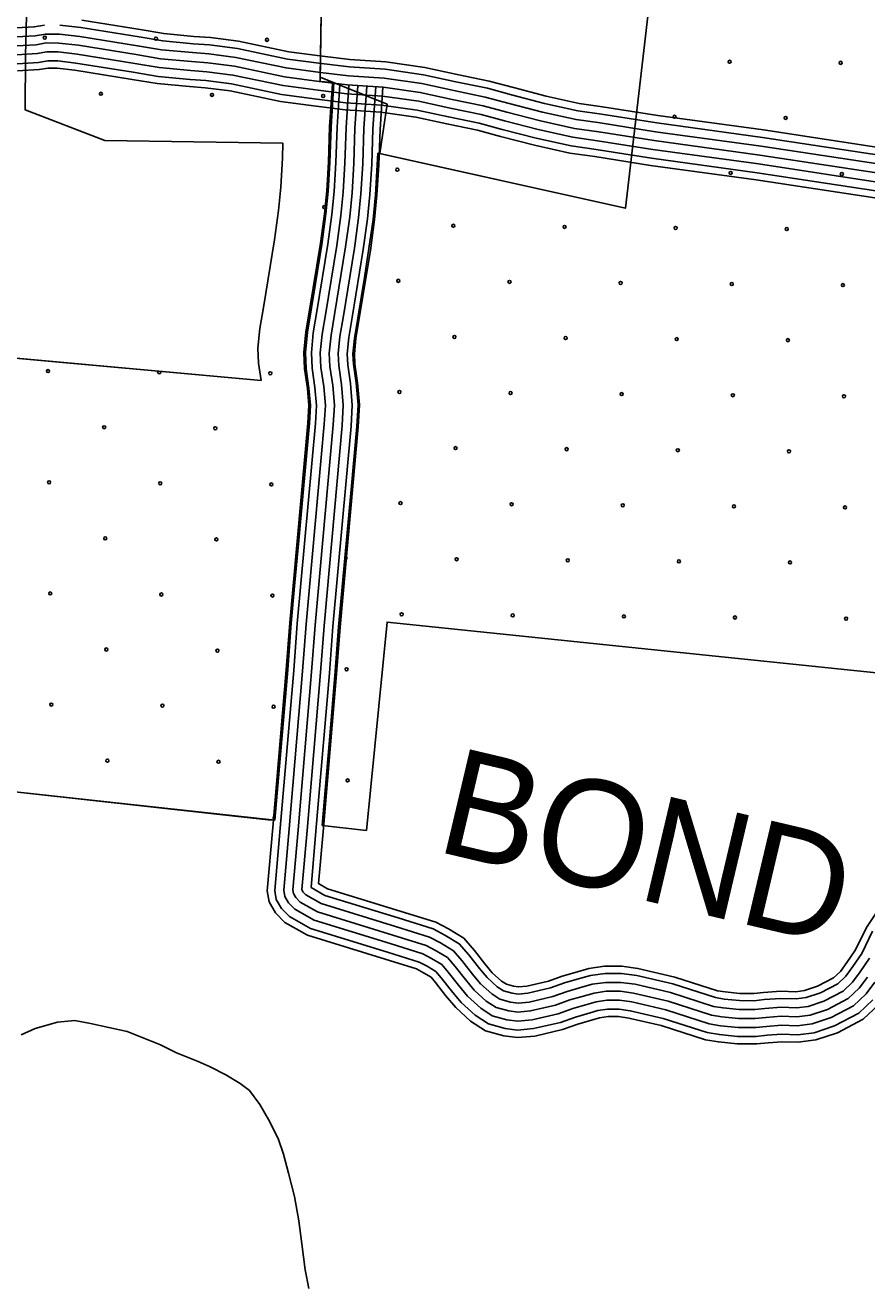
# Model space of a CAD drawing. Extents: x 1788175 to 1969470, y 584502 to 738744.
# Drawn here: x 1862951 to 1865863, y 612098 to 616463 of the extents above; entities that cross this region are included whole.
import ezdxf

# ---------------------------------------------------------------- set-up
doc = ezdxf.new("R2010")
doc.units = 0
for name, color, linetype in [('DESIGN - EROSION CONTROL - Devices', 7, 'Continuous'), ('DESIGN - ROW - Right-of-Way and Easement Labels', 7, 'Continuous'), ('DESIGN - SCRATCH - User 1', 7, 'Continuous'), ('DESIGN - TRANSPORTATION - Text', 7, 'Continuous'), ('SURVEY - DRAINAGE - Bridges', 7, 'Continuous'), ('SURVEY - TRANSPORTATION - Roads', 7, 'Continuous')]:
    doc.layers.add(name, color=color, linetype=linetype)

msp = doc.modelspace()

# ---------------------------------------------------------------- linework, layer by layer
at = {"layer": 'DESIGN - EROSION CONTROL - Devices'}
for centre in [(1863018.3, 616419.5), (1863402.9, 616415.8), (1863787.4, 616412), (1865387.9, 616336.1), (1865772.4, 616332.4), (1863212.5, 616225.4), (1863597, 616221.6), (1863981.6, 616217.9), (1865197.5, 616145.7), (1865582, 616142), (1864238, 615962.8), (1865391.6, 615951.6), (1865776.2, 615947.8), (1863985.3, 615833.3), (1864432.1, 615768.6), (1864816.7, 615764.9), (1865201.2, 615761.2), (1865585.8, 615757.4), (1864241.7, 615578.2), (1864626.3, 615574.5), (1865010.8, 615570.8), (1865395.4, 615567), (1865779.9, 615563.3), (1864435.8, 615384.1), (1864820.4, 615380.3), (1865205, 615376.6), (1865589.5, 615372.9), (1863029.5, 615265.8), (1863798.6, 615258.4), (1864245.4, 615193.7), (1864630, 615189.9), (1865014.5, 615186.2), (1865399.1, 615182.5), (1865783.6, 615178.7), (1863223.7, 615071.7), (1863608.2, 615068), (1864439.6, 614999.5), (1864824.1, 614995.8), (1865208.7, 614992.1), (1865593.2, 614988.3), (1863033.3, 614881.3), (1863417.8, 614877.6), (1863802.4, 614873.8), (1864249.2, 614809.1), (1864633.7, 614805.4), (1865018.3, 614801.7), (1865402.8, 614797.9), (1865787.4, 614794.2), (1863227.4, 614687.1), (1863612, 614683.4), (1864443.3, 614615), (1864827.9, 614611.2), (1865212.4, 614607.5), (1865597, 614603.8), (1863037, 614496.7), (1863421.6, 614493), (1863806.1, 614489.3), (1864252.9, 614424.6), (1864637.5, 614420.8), (1865022, 614417.1), (1865406.6, 614413.4), (1865791.1, 614409.6), (1863231.1, 614302.6), (1863615.7, 614298.9), (1864062.5, 614234.2), (1863040.7, 614112.2), (1863425.3, 614108.4), (1863809.8, 614104.7), (1863234.9, 613918), (1863619.4, 613914.3), (1864066.2, 613849.6)]:
    msp.add_circle(centre, 5.28, dxfattribs=at)
for centre, start, end in [((1863414.1, 615262.1), 139.0458, 30.5647), ((1864058.8, 614618.7), 241.9039, 107.7307), ((1863813.6, 613720.2), 65.694, 284.547)]:
    msp.add_arc(centre, 5.28, start, end, dxfattribs=at)
at = {"layer": 'DESIGN - SCRATCH - User 1'}
for p, q in [((1862171.3, 615378.2), (1863767.1, 615233.1)), ((1863814.6, 613711.7), (1861712.6, 613942.4))]:
    msp.add_line(p, q, dxfattribs=at)
for points in [[(1864170.5, 616020), (1865027.4, 615829.3), (1865232.6, 617596.3), (1866101.7, 617469.6), (1866231.9, 617715.7), (1866405.7, 617709.6), (1866492.7, 618517.9), (1865557.5, 618616.6), (1865537.3, 618408.5), (1864278.4, 618521.4), (1864305.2, 619177.8), (1864990.7, 619113.5), (1864985, 619417.4), (1867662.6, 619273.6), (1867777.7, 620188), (1866157.2, 620389.1), (1866261.8, 621211.1), (1867186.5, 621057.5), (1867201.8, 621234.5)], [(1862952, 616357.8), (1862961.4, 616773.3), (1863668.7, 616724.8), (1863856.6, 616750.7), (1863977.7, 616729), (1863970.7, 616268.1), (1864019, 616263.9)], [(1863842.5, 616055), (1863226.5, 616063.2), (1862950.8, 616169.4), (1862952, 616357.8)], [(1864019, 616263.9), (1864009, 616110.3), (1864004.9, 615988), (1863998.9, 615888.7), (1863991.1, 615809.7), (1863976.7, 615704.4), (1863954.5, 615568.4), (1863926.8, 615400.8), (1863919.9, 615330.2), (1863922.3, 615273.9), (1863932.4, 615206.3), (1863937.3, 615146.5), (1863933.9, 615085.8), (1863896.1, 614668.2), (1863884, 614534.6), (1863871.2, 614394.2), (1863859, 614232), (1863814.6, 613711.7)], [(1863767.1, 615233.1), (1863758.1, 615293.3), (1863755.9, 615345.5), (1863762.4, 615412.7), (1863774.8, 615486.3), (1863812.9, 615719.6), (1863826.8, 615822.1), (1863834.7, 615902.3), (1863840.7, 616002.7), (1863842.5, 616055)], [(1863978.1, 613693.5), (1863994.2, 613882.8), (1864004.5, 614002.7), (1864023.5, 614226.8), (1864035.1, 614380.7), (1864077.1, 614843.2), (1864098, 615073.8), (1864102.2, 615148.7), (1864095.8, 615225.2), (1864086.2, 615289.7), (1864084.7, 615325.6), (1864089.9, 615379.2), (1864101.5, 615448.6), (1864124.7, 615590.2), (1864154.5, 615790.6), (1864162.9, 615875.6), (1864170.5, 616020)], [(1865998.7, 614960.4), (1865929.9, 614218), (1864202.7, 614397.7), (1864131.3, 613676.5), (1863978.1, 613693.5)]]:
    msp.add_lwpolyline(points, dxfattribs=at)
at = {"layer": 'DESIGN - TRANSPORTATION - Text'}
for points in [[(1863302.8, 612981), (1863176.9, 613008.3), (1863122.1, 613019.3), (1863061.9, 613013.8), (1862985.3, 612991.9), (1862936, 612970)], [(1863302.8, 612981), (1863418.6, 612934.8), (1863474.6, 612906.8), (1863548.5, 612876.7), (1863590.5, 612858.7), (1863644.4, 612830.7), (1863694.4, 612800.6), (1863726.4, 612776.6), (1863762.3, 612728.6), (1863792.2, 612676.6), (1863826.2, 612610.5), (1863844.1, 612556.5), (1863862, 612490.4), (1863881.9, 612410.4), (1863897.9, 612326.3), (1863907.8, 612246.3), (1863919.7, 612156.2), (1863931.6, 612092.2)]]:
    msp.add_lwpolyline(points, dxfattribs=at)
at = {"layer": 'SURVEY - DRAINAGE - Bridges'}
for points in [[(1862952, 616357.8), (1862961.4, 616773.3), (1863668.7, 616724.8), (1863856.6, 616750.7), (1863977.7, 616729), (1863970.6, 616282.8), (1864202.7, 616189.9), (1864177.7, 616018.6), (1865027.4, 615829.3), (1865232.6, 617596.3), (1866101.7, 617469.6), (1866231.9, 617715.7), (1866405.7, 617709.6), (1866492.7, 618517.9), (1865557.5, 618616.6), (1865537.3, 618408.5), (1864278.4, 618521.4), (1864305.2, 619177.8)], [(1863842.5, 616055), (1863226.5, 616063.2), (1862950.8, 616169.4), (1862952, 616357.8)], [(1863842.5, 616055), (1863840.7, 616002.7), (1863834.7, 615902.3), (1863826.8, 615822.1), (1863812.9, 615719.6), (1863774.8, 615486.3), (1863762.4, 615412.7), (1863755.9, 615345.5), (1863758.1, 615293.3), (1863767.1, 615233.1)], [(1867568.5, 615615.3), (1867330.2, 615627.6), (1867326.6, 615438.4), (1867123.1, 615449.1), (1867101.7, 615049.2), (1867344.5, 615024.2), (1867326.6, 614770.8), (1865998.7, 614960.4), (1865929.9, 614218), (1864202.7, 614397.7), (1864131.3, 613676.5), (1863987.9, 613692.2)], [(1862171.3, 615378.2), (1863767.1, 615233.1)], [(1863802.1, 613712.7), (1861712.6, 613942.4)]]:
    msp.add_lwpolyline(points, dxfattribs=at)
at = {"layer": 'SURVEY - TRANSPORTATION - Roads'}
for points in [[(1863017.5, 616463.1), (1862981.7, 616456.8), (1862919.1, 616453.1)], [(1865951.6, 616006.2), (1865501.3, 616074.6), (1865135.8, 616124.9), (1864944.2, 616155), (1864862.2, 616166.8), (1864747.7, 616192.1), (1864633.2, 616221.9), (1864549.7, 616244.3), (1864440.4, 616266.7), (1864328.6, 616291.2), (1864196.1, 616310), (1864071.7, 616318.1), (1863975.9, 616329.9), (1863858.5, 616345.6), (1863684.6, 616381.8), (1863588.6, 616394.4), (1863531.5, 616398.5), (1863426.5, 616408.3), (1863344.6, 616422), (1863143.3, 616454.4), (1863070.5, 616463)], [(1865955.6, 616031.6), (1865505, 616100.1), (1865139.6, 616150.3), (1864948, 616180.4), (1864866.8, 616192.1), (1864753.7, 616217.1), (1864639.7, 616246.7), (1864555.6, 616269.4), (1864445.7, 616291.9), (1864333.2, 616316.5), (1864198.8, 616335.6), (1864074.1, 616343.7), (1863979.1, 616355.4), (1863862.8, 616371), (1863688.9, 616407.2), (1863591.2, 616420), (1863533.6, 616424.1), (1863429.8, 616433.8), (1863348.8, 616447.4), (1863146.9, 616479.9)], [(1865946.8, 615975.6), (1865496.9, 616044), (1865131.3, 616094.2), (1864939.6, 616124.3), (1864856.6, 616136.3), (1864740.4, 616162), (1864625.2, 616191.9), (1864542.5, 616214.2), (1864433.9, 616236.4), (1864323.1, 616260.7), (1864192.9, 616279.1), (1864068.8, 616287.2), (1863971.9, 616299.1), (1863853.3, 616315.1), (1863679.4, 616351.2), (1863585.5, 616363.5), (1863528.9, 616367.6), (1863422.5, 616377.5), (1863339.6, 616391.4), (1863139, 616423.7), (1863068.7, 616432), (1863020.2, 616432.1), (1862985.3, 616425.9), (1862920, 616422.1)], [(1865942, 615944.9), (1865492.4, 616013.3), (1865126.8, 616063.5), (1864935, 616093.7), (1864851, 616105.7), (1864733.2, 616131.8), (1864617.3, 616161.9), (1864535.4, 616184), (1864427.5, 616206.1), (1864317.6, 616230.1), (1864189.7, 616248.2), (1864065.9, 616256.3), (1863967.9, 616268.4), (1863848.1, 616284.5), (1863674.2, 616320.6), (1863582.3, 616332.7), (1863526.4, 616336.7), (1863418.5, 616346.8), (1863334.6, 616360.9), (1863134.8, 616393), (1863066.8, 616401), (1863022.9, 616401.1), (1862988.9, 616395.1), (1862920.9, 616391.1)], [(1865942, 615944.9), (1865492.4, 616013.3), (1865126.8, 616063.5), (1864935, 616093.7), (1864851, 616105.7), (1864733.2, 616131.8), (1864617.3, 616161.9), (1864535.4, 616184), (1864427.5, 616206.1), (1864317.6, 616230.1), (1864189.7, 616248.2), (1864065.9, 616256.3), (1863967.9, 616268.4), (1863848.1, 616284.5), (1863674.2, 616320.6), (1863582.3, 616332.7), (1863526.4, 616336.7), (1863418.5, 616346.8), (1863334.6, 616360.9), (1863134.8, 616393), (1863066.8, 616401), (1863022.9, 616401.1), (1862988.9, 616395.1), (1862920.9, 616391.1)], [(1865937.1, 615914.3), (1865488, 615982.6), (1865122.3, 616032.9), (1864930.4, 616063), (1864845.5, 616075.2), (1864725.9, 616101.7), (1864609.4, 616131.9), (1864528.2, 616153.8), (1864421.1, 616175.7), (1864312.1, 616199.6), (1864186.6, 616217.4), (1864062.9, 616225.4), (1863964, 616237.6), (1863842.8, 616253.9), (1863669.1, 616290), (1863579.2, 616301.8), (1863523.8, 616305.8), (1863414.5, 616316), (1863329.5, 616330.3), (1863130.5, 616362.3), (1863065, 616370), (1863025.6, 616370.1), (1862992.5, 616364.3), (1862921.8, 616360.1)], [(1865932.3, 615883.7), (1865483.5, 615951.9), (1865117.7, 616002.2), (1864925.7, 616032.4), (1864839.9, 616044.7), (1864718.7, 616071.5), (1864601.4, 616102), (1864521.1, 616123.6), (1864414.7, 616145.4), (1864306.6, 616169.1), (1864183.4, 616186.5), (1864060, 616194.6), (1863960, 616206.9), (1863837.6, 616223.3), (1863663.9, 616259.4), (1863576.1, 616271), (1863521.3, 616274.9), (1863410.5, 616285.3), (1863324.5, 616299.7), (1863126.2, 616331.6), (1863063.1, 616339), (1863028.3, 616339.1), (1862996.1, 616333.4), (1862922.7, 616329.1)], [(1865928.5, 615859.3), (1865480, 615927.4), (1865114.1, 615977.7), (1864922.1, 616007.9), (1864835.5, 616020.4), (1864712.9, 616047.5), (1864595.1, 616078.1), (1864515.4, 616099.6), (1864409.5, 616121.2), (1864302.2, 616144.7), (1864180.8, 616161.9), (1864057.7, 616170), (1863956.9, 616182.4), (1863833.5, 616198.9), (1863659.8, 616235.1), (1863573.6, 616246.4), (1863519.2, 616250.3), (1863407.3, 616260.7), (1863320.5, 616275.3), (1863122.8, 616307.1), (1863061.7, 616314.3), (1863030.4, 616314.3), (1862998.9, 616308.8), (1862923.4, 616304.4)], [(1864013.8, 616259.7), (1864004, 616110.6), (1863999.9, 615988.3), (1863993.9, 615889), (1863986.2, 615810.3), (1863972.4, 615709), (1863934.4, 615476.3), (1863921.8, 615401.4), (1863914.9, 615330.3), (1863917.3, 615273.5), (1863927.4, 615205.7), (1863932.3, 615146.4), (1863929, 615086.1), (1863866.2, 614394.7), (1863854, 614232.4), (1863807.5, 613686.6), (1863788.3, 613467.6), (1863794.6, 613429.2), (1863816.1, 613391.4), (1863848.8, 613358.6), (1863927.4, 613313.9), (1864196.2, 613230.9), (1864304.1, 613197.3), (1864328.7, 613184.2), (1864354.7, 613168.6), (1864370, 613150.8), (1864405.4, 613105.4), (1864440.2, 613063.6), (1864491.9, 613016.6), (1864543.2, 612983.3), (1864606.4, 612966), (1864653.9, 612960), (1864713.4, 612965.4), (1864810.2, 612987.9), (1864862.3, 613006.6), (1864901.4, 613017.8), (1864937.6, 613028.1), (1864967.5, 613032.4), (1865003.5, 613032.4), (1865039.5, 613027.6), (1865151.6, 613001.4), (1865304.2, 612952.4), (1865349.1, 612944.8), (1865414.3, 612938), (1865481.6, 612938), (1865520.8, 612942.3), (1865568.3, 612945.8), (1865624.7, 612943.7), (1865686.3, 612951.7), (1865761.2, 612976.6), (1865850.2, 613023.6), (1865902.6, 613073.2)], [(1864039.4, 616258), (1864029.7, 616109.3), (1864025.6, 615987.1), (1864019.6, 615887), (1864011.7, 615807.3), (1863997.8, 615705.2), (1863959.8, 615472.1), (1863947.3, 615398.1), (1863940.6, 615329.6), (1863942.9, 615275.9), (1863953, 615208.6), (1863958.1, 615146.8), (1863954.6, 615084.3), (1863891.9, 614392.5), (1863879.7, 614230.3), (1863833.1, 613684.4), (1863814.2, 613468.6), (1863819.2, 613437.9), (1863836.8, 613407.1), (1863864.6, 613379.2), (1863937.7, 613337.6), (1864203.8, 613255.5), (1864314, 613221.1), (1864341.4, 613206.6), (1864371.4, 613188.5), (1864389.9, 613167.1), (1864425.5, 613121.6), (1864458.8, 613081.4), (1864507.7, 613037.1), (1864553.9, 613007.1), (1864611.4, 612991.3), (1864654.4, 612985.9), (1864709.3, 612990.9), (1864803, 613012.6), (1864854.4, 613031.1), (1864894.4, 613042.5), (1864932.3, 613053.3), (1864965.7, 613058.1), (1865005.2, 613058.1), (1865044.1, 613053), (1865158.5, 613026.2), (1865310.3, 612977.4), (1865352.6, 612970.3), (1865415.6, 612963.8), (1865480.2, 612963.7), (1865518.4, 612967.9), (1865567.8, 612971.6), (1865623.5, 612969.5), (1865680.6, 612976.9), (1865751, 613000.4), (1865835.1, 613044.7), (1865883.3, 613090.3)], [(1864070.4, 616256), (1864060.7, 616107.8), (1864056.5, 615985.6), (1864050.5, 615884.6), (1864042.5, 615803.7), (1864028.5, 615700.6), (1863990.3, 615467), (1863978.1, 615394), (1863971.7, 615328.7), (1863973.8, 615278.9), (1863983.8, 615212.2), (1863989.2, 615147.2), (1863985.5, 615082), (1863922.8, 614390), (1863910.6, 614227.8), (1863864, 613681.8), (1863845.4, 613469.8), (1863848.9, 613448.5), (1863861.7, 613426), (1863883.6, 613404.1), (1863950.1, 613366.3), (1864213, 613285.1), (1864326, 613249.9), (1864356.7, 613233.6), (1864391.7, 613212.5), (1864413.9, 613186.8), (1864449.6, 613141), (1864481.2, 613102.9), (1864526.6, 613061.7), (1864566.7, 613035.7), (1864617.4, 613021.8), (1864654.9, 613017.1), (1864704.4, 613021.6), (1864794.2, 613042.4), (1864844.9, 613060.6), (1864885.9, 613072.3), (1864925.8, 613083.7), (1864963.5, 613089.1), (1865007.2, 613089.1), (1865049.7, 613083.5), (1865166.8, 613056), (1865317.6, 613007.6), (1865356.7, 613001.1), (1865417.2, 612994.8), (1865478.5, 612994.7), (1865515.6, 612998.8), (1865567.3, 613002.6), (1865622.1, 613000.6), (1865673.6, 613007.2), (1865738.8, 613029), (1865816.8, 613070.1), (1865859.9, 613110.9), (1865889.9, 613151.6)], [(1864101.3, 616254), (1864091.6, 616106.2), (1864087.5, 615984.2), (1864081.4, 615882.1), (1864073.3, 615800.1), (1864059.2, 615696), (1864020.9, 615461.9), (1864008.8, 615389.9), (1864002.8, 615327.9), (1864004.7, 615281.8), (1864014.6, 615215.8), (1864020.2, 615147.6), (1864016.5, 615079.7), (1863953.7, 614387.4), (1863941.5, 614225.3), (1863894.8, 613679.1), (1863876.6, 613471), (1863878.6, 613459), (1863886.6, 613445), (1863902.5, 613428.9), (1863962.4, 613394.9), (1864222.1, 613314.7), (1864338, 613278.6), (1864372, 613260.6), (1864411.9, 613236.5), (1864437.8, 613206.5), (1864473.8, 613160.4), (1864503.7, 613124.4), (1864545.6, 613086.4), (1864579.6, 613064.3), (1864623.5, 613052.3), (1864655.5, 613048.3), (1864699.4, 613052.2), (1864785.4, 613072.2), (1864835.4, 613090.2), (1864877.4, 613102.1), (1864919.3, 613114.1), (1864961.3, 613120.1), (1865009.3, 613120.1), (1865055.2, 613114), (1865175.1, 613085.9), (1865324.9, 613037.8), (1865360.9, 613031.8), (1865418.8, 613025.8), (1865476.8, 613025.7), (1865512.8, 613029.7), (1865566.7, 613033.7), (1865620.7, 613031.6), (1865666.6, 613037.6), (1865726.6, 613057.6), (1865798.6, 613095.5), (1865836.6, 613131.5), (1865864.6, 613169.5)], [(1864101.3, 616254), (1864091.6, 616106.2), (1864087.5, 615984.2), (1864081.4, 615882.1), (1864073.3, 615800.1), (1864059.2, 615696), (1864020.9, 615461.9), (1864008.8, 615389.9), (1864002.8, 615327.9), (1864004.7, 615281.8), (1864014.6, 615215.8), (1864020.2, 615147.6), (1864016.5, 615079.7), (1863953.7, 614387.4), (1863941.5, 614225.3), (1863894.8, 613679.1), (1863876.6, 613471), (1863878.6, 613459), (1863886.6, 613445), (1863902.5, 613428.9), (1863962.4, 613394.9), (1864222.1, 613314.7), (1864338, 613278.6), (1864372, 613260.6), (1864411.9, 613236.5), (1864437.8, 613206.5), (1864473.8, 613160.4), (1864503.7, 613124.4), (1864545.6, 613086.4), (1864579.6, 613064.3), (1864623.5, 613052.3), (1864655.5, 613048.3), (1864699.4, 613052.2), (1864785.4, 613072.2), (1864835.4, 613090.2), (1864877.4, 613102.1), (1864919.3, 613114.1), (1864961.3, 613120.1), (1865009.3, 613120.1), (1865055.2, 613114), (1865175.1, 613085.9), (1865324.9, 613037.8), (1865360.9, 613031.8), (1865418.8, 613025.8), (1865476.8, 613025.7), (1865512.8, 613029.7), (1865566.7, 613033.7), (1865620.7, 613031.6), (1865666.6, 613037.6), (1865726.6, 613057.6), (1865798.6, 613095.5), (1865836.6, 613131.5), (1865864.6, 613169.5)], [(1864132.2, 616252), (1864122.6, 616104.7), (1864118.5, 615982.7), (1864112.3, 615879.7), (1864104.1, 615796.5), (1864089.8, 615691.4), (1864051.5, 615456.9), (1864039.6, 615385.8), (1864033.8, 615327), (1864035.6, 615284.8), (1864045.4, 615219.4), (1864051.3, 615148), (1864047.4, 615077.5), (1863984.6, 614384.9), (1863972.4, 614222.9), (1863925.7, 613676.4), (1863907.8, 613472.2), (1863908.3, 613469.5), (1863911.5, 613463.9), (1863921.5, 613453.8), (1863974.8, 613423.5), (1864231.3, 613344.3), (1864350, 613307.3), (1864387.2, 613287.5), (1864432.1, 613260.5), (1864461.8, 613226.2), (1864497.9, 613179.9), (1864526.1, 613145.9), (1864564.6, 613111), (1864592.4, 613092.9), (1864629.6, 613082.8), (1864656, 613079.4), (1864694.5, 613082.9), (1864776.6, 613102), (1864825.9, 613119.7), (1864868.9, 613132), (1864912.9, 613144.5), (1864959.1, 613151.1), (1865011.3, 613151.1), (1865060.8, 613144.6), (1865183.4, 613115.8), (1865332.3, 613068), (1865365.1, 613062.5), (1865420.5, 613056.8), (1865475.1, 613056.7), (1865509.9, 613060.6), (1865566.2, 613064.7), (1865619.3, 613062.7), (1865659.7, 613068), (1865714.4, 613086.2), (1865780.4, 613121), (1865813.3, 613152.2), (1865839.3, 613187.5), (1865871.8, 613235.1)], [(1864163.2, 616250), (1864153.6, 616103.2), (1864149.4, 615981.3), (1864143.2, 615877.2), (1864134.9, 615792.9), (1864120.5, 615686.9), (1864082.1, 615451.8), (1864070.3, 615381.7), (1864064.9, 615326.1), (1864066.5, 615287.8), (1864076.2, 615223), (1864082.4, 615148.4), (1864078.3, 615075.2), (1864015.5, 614382.3), (1864003.3, 614220.4), (1863956.6, 613673.7), (1863939.6, 613479.6), (1863940.5, 613478.7), (1863987.2, 613452.1), (1864240.5, 613373.9), (1864362, 613336.1), (1864402.5, 613314.5), (1864452.3, 613284.5), (1864485.8, 613245.8), (1864522.1, 613199.3), (1864548.6, 613167.4), (1864583.6, 613135.6), (1864605.2, 613121.6), (1864635.6, 613113.2), (1864656.6, 613110.6), (1864689.6, 613113.6), (1864767.8, 613131.8), (1864816.4, 613149.2), (1864860.4, 613161.8), (1864906.4, 613174.9), (1864956.9, 613182.1), (1865013.4, 613182.1), (1865066.4, 613175.1), (1865191.7, 613145.7), (1865339.6, 613098.2), (1865369.2, 613093.3), (1865422.1, 613087.8), (1865473.4, 613087.7), (1865507.1, 613091.4), (1865565.6, 613095.7), (1865617.8, 613093.8), (1865652.7, 613098.3), (1865702.2, 613114.8), (1865762.2, 613146.4), (1865790, 613172.8), (1865814.1, 613205.4), (1865844.9, 613250.7), (1865882.9, 613328.6)], [(1864187.8, 616248.4), (1864178.3, 616101.9), (1864174.1, 615980.1), (1864167.8, 615875.3), (1864159.4, 615790), (1864144.9, 615683.2), (1864106.5, 615447.8), (1864094.9, 615378.5), (1864089.7, 615325.5), (1864091.2, 615290.1), (1864100.8, 615225.8), (1864107.2, 615148.7), (1864103, 615073.4), (1864040.1, 614380.2), (1864027.9, 614218.4), (1863981.2, 613671.6), (1863965.6, 613492.8), (1863997.1, 613474.9), (1864247.8, 613397.5), (1864371.5, 613359), (1864414.7, 613336), (1864468.5, 613303.7), (1864504.9, 613261.5), (1864541.3, 613214.8), (1864566.5, 613184.5), (1864598.7, 613155.3), (1864615.5, 613144.4), (1864640.5, 613137.5), (1864657, 613135.5), (1864685.7, 613138.1), (1864760.8, 613155.5), (1864808.8, 613172.7), (1864853.6, 613185.5), (1864901.3, 613199.1), (1864955.2, 613206.8), (1865015, 613206.8), (1865070.8, 613199.5), (1865198.3, 613169.6), (1865345.5, 613122.3), (1865372.6, 613117.8), (1865423.4, 613112.5), (1865472, 613112.4), (1865504.8, 613116.1), (1865565.2, 613120.5), (1865616.7, 613118.6), (1865647.2, 613122.5), (1865692.5, 613137.6), (1865747.6, 613166.7), (1865771.4, 613189.2), (1865793.9, 613219.7), (1865823.5, 613263.2), (1865861.4, 613341), (1865966.8, 613497.7)]]:
    msp.add_lwpolyline(points, dxfattribs=at)

# ---------------------------------------------------------------- texts
at = {"layer": 'DESIGN - ROW - Right-of-Way and Easement Labels'}
msp.add_text('BOND', height=370, rotation=346.6992, dxfattribs=at).set_placement((1864364.9, 613606.5))

doc.saveas('drawing.dxf')
